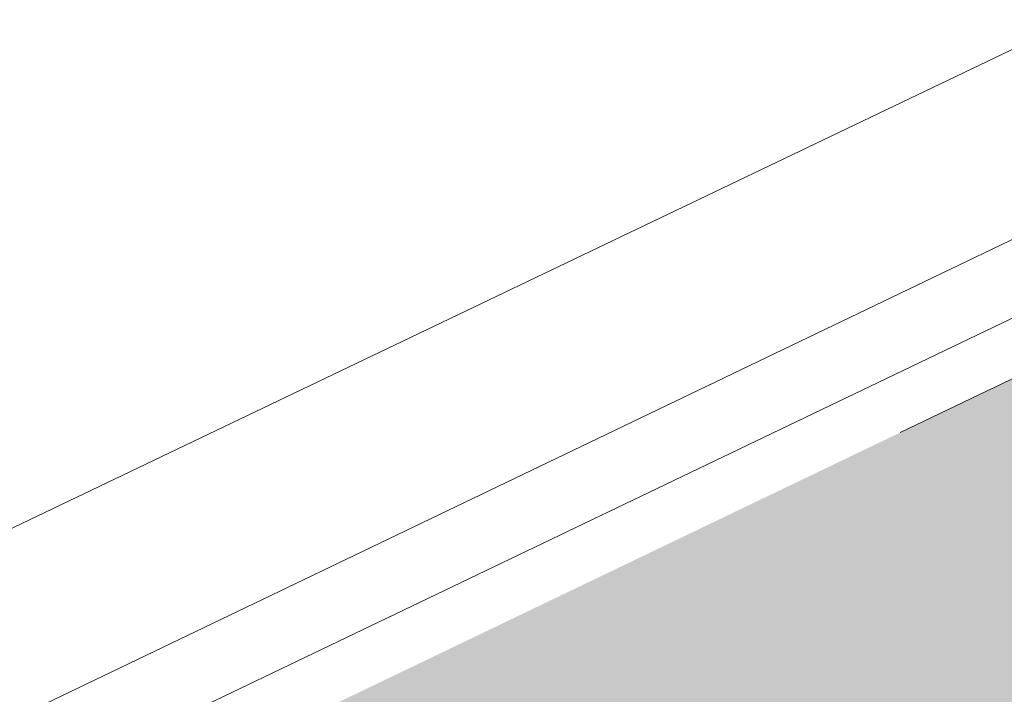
# Model space of a CAD drawing. Header units: metres. Extents: x 163628 to 167676, y 402708 to 405373.
# Tile 727 of 1056: x 166407.025 to 166407.652, y 404385.198 to 404385.628. Entities that reach past the tile are written whole.
import ezdxf

# ---------------------------------------------------------------- set-up
doc = ezdxf.new("R2010")
doc.units = ezdxf.units.M
doc.linetypes.add('X-CA190022.004-UO-DWM_Snelfietsroute$0$VH-OPSLUITBAND_80X200', pattern=[14, 8, -2, 2, -2])
doc.layers.add('X-CA190022.004-UO-ARC_Arcering$0$N-WE-VH-VERHARDING_TEGEL-A-200 60MM TEGEL', color=252, linetype='Continuous', lineweight=18, transparency=0.5)
for name, color, linetype, lineweight in [('X-CA190022.004-UO-BGT_Ondergrond$0$GE_317_WGDVoetpad_Vlak_GEM', 253, 'Continuous', 9), ('X-CA190022.004-UO-BGT_Ondergrond$0$GE_401_OTDErf_Vlak_GEM', 253, 'Continuous', 9), ('X-CA190022.004-UO-DWM_Snelfietsroute$0$N-WE-VH-KANTOPSLUITING_ACHTERKANTBAND-G', 7, 'Continuous', 18), ('X-CA190022.004-UO-DWM_Snelfietsroute$0$N-WE-VH-KANTOPSLUITING_OPSLUITBAND_80X200-G', 7, 'X-CA190022.004-UO-DWM_Snelfietsroute$0$VH-OPSLUITBAND_80X200', 18), ('X-CA190022.004-UO-KAD_Percelen$0$B-WE-KG-GRENS_PERCEEL-GV', 150, 'Continuous', 9)]:
    doc.layers.add(name, color=color, linetype=linetype, lineweight=lineweight)

msp = doc.modelspace()

# ---------------------------------------------------------------- hatches: boundary and pattern name
at = {"layer": 'X-CA190022.004-UO-ARC_Arcering$0$N-WE-VH-VERHARDING_TEGEL-A-200 60MM TEGEL', "ltscale": 0.5}
h = msp.add_hatch(color=256, dxfattribs=at)
h.dxf.hatch_style = 1
edge = h.paths.add_edge_path()
edge.add_line((166409.40145, 404386.23713), (166404.9325, 404384.09106))
edge.add_arc((166403.20094, 404387.69685), 4, 208.98456, 295.65111, ccw=False)
edge.add_line((166399.70194, 404385.75855), (166398.632, 404387.69))
edge.add_line((166398.632, 404387.69), (166397.88173, 404387.14567))
edge.add_line((166397.88173, 404387.14567), (166398.93532, 404384.91023))
edge.add_line((166398.93532, 404384.91023), (166398.98054, 404384.93155))
edge.add_arc((166403.32218, 404386.97854), 4.8, 205.24289, 295.65111)
edge.add_line((166405.40006, 404382.6516), (166409.84299, 404384.78517))
edge.add_line((166409.84299, 404384.78517), (166414.35023, 404386.94962))
edge.add_line((166414.35023, 404386.94962), (166415.07157, 404387.29603))
edge.add_line((166415.07157, 404387.29603), (166414.42224, 404388.6482))
edge.add_line((166414.42224, 404388.6482), (166413.90868, 404388.40158))
edge.add_line((166413.90868, 404388.40158), (166409.40145, 404386.23713))

# ---------------------------------------------------------------- linework, layer by layer
at = {"layer": 'X-CA190022.004-UO-BGT_Ondergrond$0$GE_317_WGDVoetpad_Vlak_GEM', "flags": 128}
msp.add_lwpolyline([(166401.437, 404382.492), (166405.144, 404384.232), (166406.671, 404384.965), (166443.223, 404402.501)], dxfattribs=at)
at = {"layer": 'X-CA190022.004-UO-BGT_Ondergrond$0$GE_401_OTDErf_Vlak_GEM', "flags": 128}
msp.add_lwpolyline([(166443.223, 404402.501), (166406.671, 404384.965), (166405.144, 404384.232)], dxfattribs=at)
at = {"layer": 'X-CA190022.004-UO-DWM_Snelfietsroute$0$N-WE-VH-KANTOPSLUITING_ACHTERKANTBAND-G', "ltscale": 0.2, "flags": 128}
msp.add_lwpolyline([(166398.70198, 404387.72877), (166399.77192, 404385.79732, 0.397274), (166404.89787, 404384.16318), (166414.38761, 404388.72031)], format="xyb", dxfattribs=at)
at = {"layer": 'X-CA190022.004-UO-DWM_Snelfietsroute$0$N-WE-VH-KANTOPSLUITING_OPSLUITBAND_80X200-G', "ltscale": 0.2, "flags": 128}
msp.add_lwpolyline([(166398.632, 404387.69), (166399.70194, 404385.75855, 0.397274), (166404.9325, 404384.09106), (166414.42224, 404388.6482)], format="xyb", dxfattribs=at)
at = {"layer": 'X-CA190022.004-UO-KAD_Percelen$0$B-WE-KG-GRENS_PERCEEL-GV', "flags": 128}
msp.add_lwpolyline([(166399.36, 404387.114), (166399.597, 404386.686), (166399.875, 404386.284), (166400.19, 404385.911), (166400.542, 404385.571), (166400.923, 404385.266), (166401.334, 404385.001), (166401.768, 404384.777), (166402.223, 404384.597), (166402.692, 404384.461), (166403.172, 404384.372), (166403.658, 404384.33), (166404.147, 404384.336), (166404.632, 404384.389), (166405.111, 404384.49), (166405.577, 404384.637), (166406.027, 404384.829), (166417.991, 404390.555), (166413.537, 404399.893), (166409.526, 404408.325), (166405.957, 404415.558), (166389.686, 404407.743), (166390.732, 404405.282), (166391.798, 404402.829)], close=True, dxfattribs=at)
msp.add_lwpolyline([(166417.991, 404390.555), (166406.027, 404384.829), (166388.877, 404376.557), (166369.373, 404367.173), (166349.61, 404357.621)], dxfattribs=at)

doc.saveas('drawing.dxf')
